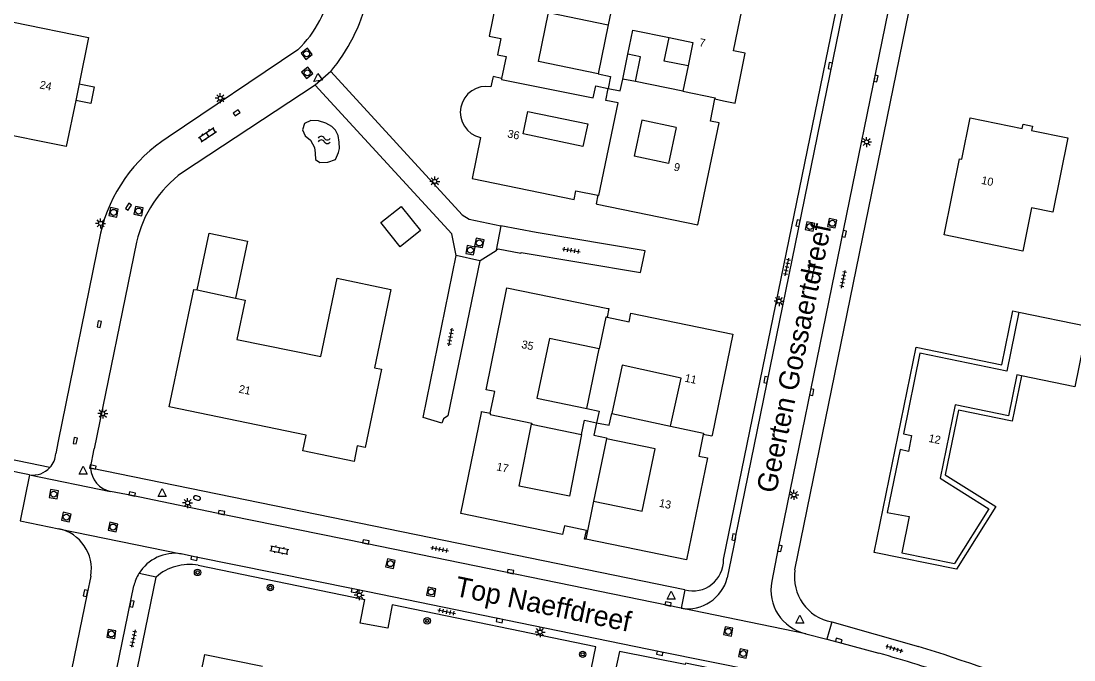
# Model space of a CAD drawing. Extents: x 128999 to 131010, y 395498 to 399007.
# Drawn here: x 130166.4 to 130298, y 398404.8 to 398484.6 of the extents above; entities that cross this region are included whole.
import ezdxf

# ---------------------------------------------------------------- set-up
doc = ezdxf.new("R2010")
doc.units = 0
for name, color, linetype in [('gg-anno-huisnummerreeks BGT', 7, 'Continuous'), ('gg-anno-openbare ruimte label', 7, 'Continuous'), ('gg-bbg-gedigitaliseerde bebouwing', 7, 'Continuous'), ('gg-bbg-gedigitaliseerde bijgebouw', 7, 'Continuous'), ('gg-bbg-hoofdgebouw', 7, 'Continuous'), ('gg-bbg-luifel en loopbrug', 7, 'Continuous'), ('gg-bbg-tussenscheiding', 7, 'Continuous'), ('gg-knt-verharding', 7, 'Continuous'), ('gg-kntw-bovenkant insteek waterloop', 7, 'Continuous'), ('gt-grn-weggrens', 7, 'Continuous'), ('gt-symb-boom', 7, 'Continuous'), ('gt-symb-brandkraan', 7, 'Continuous'), ('gt-symb-klinker verharding', 7, 'Continuous'), ('gt-symb-kolk', 7, 'Continuous'), ('gt-symb-lichtmast', 7, 'Continuous'), ('gt-symb-rioolschacht', 7, 'Continuous'), ('gt-symb-tegel verharding', 7, 'Continuous'), ('gt-symb-waterafsluiter', 7, 'Continuous'), ('gt-symb-watersymbool', 7, 'Continuous')]:
    doc.layers.add(name, color=color, linetype=linetype)

# ---------------------------------------------------------------- blocks, each defined once
blk = doc.blocks.new('gt0-TEG1')
at = {"layer": 'gt-symb-tegel verharding'}
for p, q in [((-1.12, 0), (1.12, 0)), ((-0.9, -0.25), (-0.9, 0.25)), ((-0.45, -0.25), (-0.45, 0.25)), ((0, -0.25), (0, 0.25)), ((0.45, -0.25), (0.45, 0.25)), ((0.9, -0.25), (0.9, 0.25))]:
    blk.add_line(p, q, dxfattribs=at)
blk = doc.blocks.new('gt0-KOLK')
at = {"layer": 'gt-symb-kolk'}
blk.add_lwpolyline([(0, 0), (0.38, 0), (0.38, 0.4), (-0.38, 0.4), (-0.38, 0), (0, 0)], dxfattribs=at)
blk = doc.blocks.new('gt0-KL1')
at = {"layer": 'gt-symb-klinker verharding'}
for p, q in [((-1.15, 0.3), (1.15, 0.3)), ((-1, -0.3), (-1, 0.3)), ((-0.5, 0.3), (-0.5, 0.45)), ((0, -0.3), (0, 0.3)), ((0.5, 0.3), (0.5, 0.45)), ((1, -0.3), (1, 0.3)), ((-1.15, -0.3), (1.15, -0.3)), ((-0.5, -0.45), (-0.5, -0.3)), ((0.5, -0.45), (0.5, -0.3))]:
    blk.add_line(p, q, dxfattribs=at)
blk = doc.blocks.new('gt0-RS')
at = {"layer": 'gt-symb-rioolschacht'}
blk.add_lwpolyline([(-0.5, -0.5), (0.5, -0.5), (0.5, 0.5), (-0.5, 0.5)], close=True, dxfattribs=at)
blk.add_circle((0, 0), 0.375, dxfattribs=at)
blk = doc.blocks.new('gt0-LMAST')
at = {"layer": 'gt-symb-lichtmast'}
for p, q in [((-0.18, 0.17), (-0.45, 0.44)), ((-0.01, 0.25), (-0.01, 0.62)), ((0.17, 0.17), (0.44, 0.44)), ((-0.26, 0), (-0.63, 0)), ((-0.18, -0.18), (-0.45, -0.45)), ((-0.01, -0.25), (-0.01, -0.63)), ((0.44, -0.45), (0.17, -0.18)), ((0.24, 0), (0.62, 0))]:
    blk.add_line(p, q, dxfattribs=at)
blk.add_circle((-0.01, 0), 0.25, dxfattribs=at)
blk = doc.blocks.new('gt0-WAFSL')
at = {"layer": 'gt-symb-waterafsluiter'}
for p, q in [((-0.5, -0.33), (0, 0.67)), ((0, 0.67), (0.5, -0.33)), ((0.5, -0.33), (-0.5, -0.33))]:
    blk.add_line(p, q, dxfattribs=at)
blk = doc.blocks.new('gt0-BOOM')
at = {"layer": 'gt-symb-boom'}
for radius in [0.4, 0.2]:
    blk.add_circle((0, 0), radius, dxfattribs=at)
blk = doc.blocks.new('gt0-BR')
at = {"layer": 'gt-symb-brandkraan'}
for centre, radius, start, end in [((-0.24, 0), 0.206, 107.5669, 252.4331), ((0.6, -2.66), 3, 106.892, 107.5669), ((0, -0.69), 0.938, 73.108, 106.892), ((-0.6, -2.66), 3, 72.4331, 73.108), ((0.24, 0), 0.206, 287.567, 72.4331), ((0.6, 2.66), 3, 252.4331, 253.108), ((0, 0.69), 0.938, 253.108, 286.8921), ((-0.6, 2.66), 3, 286.8921, 287.567)]:
    blk.add_arc(centre, radius, start, end, dxfattribs=at)
blk = doc.blocks.new('gt0-WA')
at = {"layer": 'gt-symb-watersymbool'}
for centre, start, end in [((-0.32, 0.02), 28.0725, 151.9275), ((0.43, 0.42), 208.0725, 331.9275), ((-0.32, -0.43), 28.0725, 151.9275), ((0.43, -0.03), 208.0725, 331.9275)]:
    blk.add_arc(centre, 0.425, start, end, dxfattribs=at)

msp = doc.modelspace()

# ---------------------------------------------------------------- linework, layer by layer
at = {"layer": 'gg-bbg-gedigitaliseerde bebouwing'}
for p, q in [((130165.48, 398484.48), (130174.86, 398482.56)), ((130239.79, 398484.14), (130238.52, 398478.03)), ((130241.61, 398477.39), (130242.25, 398480.49)), ((130249.75, 398479.02), (130249.1, 398475.86)), ((130243.18, 398477.07), (130241.61, 398477.39)), ((130249.1, 398475.86), (130243.18, 398477.07)), ((130237.12, 398436.21), (130238.67, 398443.67)), ((130240.22, 398435.61), (130247.58, 398434.02)), ((130230.21, 398434.25), (130236.46, 398432.97)), ((130239.56, 398432.44), (130237.96, 398424.66))]:
    msp.add_line(p, q, dxfattribs=at)
for points in [[(130238.52, 398478.03), (130231.06, 398479.58), (130232.33, 398485.69), (130239.79, 398484.14)], [(130242.25, 398480.49), (130242.87, 398483.5), (130247.39, 398482.57)], [(130247.39, 398482.57), (130250.36, 398481.96), (130249.75, 398479.02)], [(130172.08, 398468.94), (130162.49, 398470.89), (130164.37, 398480.11)], [(130229.15, 398470.52), (130229.74, 398473.33), (130237.22, 398471.78), (130236.63, 398468.96), (130229.15, 398470.52)], [(130248.26, 398471.35), (130243.96, 398472.24), (130243.03, 398467.73)], [(130248.26, 398471.35), (130247.33, 398466.84), (130243.03, 398467.73)], [(130292.78, 398471.48), (130292.67, 398470.95), (130297.21, 398470.02), (130295.31, 398460.75), (130292.67, 398461.3), (130291.56, 398455.9), (130281.73, 398457.92)], [(130291.09, 398448.26), (130299.63, 398446.51), (130298.08, 398438.93), (130291.41, 398440.3)], [(130238.67, 398443.67), (130232.43, 398444.97), (130230.88, 398437.5), (130237.12, 398436.21)], [(130247.58, 398434.02), (130248.88, 398440.03), (130241.52, 398441.63), (130240.22, 398435.61)], [(130291.41, 398440.3), (130290.83, 398440.42), (130289.78, 398435.31), (130283.11, 398436.68), (130281.23, 398427.52), (130287.31, 398423.7), (130283.02, 398416.86)], [(130236.46, 398432.97), (130234.93, 398425.28), (130228.67, 398426.52), (130230.21, 398434.25)], [(130237.96, 398424.66), (130244.03, 398423.41), (130245.63, 398431.19), (130239.56, 398432.44)]]:
    msp.add_lwpolyline(points, dxfattribs=at)
at = {"layer": 'gg-bbg-gedigitaliseerde bijgebouw'}
msp.add_lwpolyline([(130211.37, 398459.45), (130213.92, 398461.48), (130216.33, 398458.47), (130213.78, 398456.44), (130211.37, 398459.45)], dxfattribs=at)
at = {"layer": 'gg-bbg-hoofdgebouw'}
for p, q in [((130174.86, 398482.56), (130173.68, 398476.8)), ((130225.36, 398477.55), (130225.13, 398476.42)), ((130173.68, 398476.8), (130173.26, 398474.7)), ((130173.26, 398474.7), (130172.08, 398468.94)), ((130253.09, 398474.9), (130254.17, 398474.67)), ((130188.43, 398451.03), (130193.21, 398450.02))]:
    msp.add_line(p, q, dxfattribs=at)
for points in [[(130255.44, 398480.91), (130256.75, 398487.4), (130244.01, 398489.99), (130243.79, 398488.91), (130241.05, 398489.49)], [(130227.2, 398486.52), (130225.73, 398486.82), (130224.92, 398482.74), (130226.36, 398482.45)], [(130226.36, 398482.45), (130225.95, 398480.43), (130227.03, 398480.21), (130226.47, 398477.47)], [(130254.17, 398474.67), (130255.64, 398474.37), (130256.89, 398480.61), (130255.44, 398480.91)], [(130226.47, 398477.47), (130225.39, 398477.69), (130225.36, 398477.55)], [(130238.4, 398461.75), (130250.99, 398459.17), (130253.62, 398471.92), (130252.54, 398472.14), (130253.09, 398474.9)], [(130281.73, 398457.92), (130283.68, 398467.42), (130283.94, 398467.36), (130285, 398472.52), (130291.49, 398471.19), (130291.6, 398471.73), (130292.78, 398471.48)], [(130223.83, 398470.08), (130222.78, 398464.94), (130235.51, 398462.33), (130235.73, 398463.41), (130238.5, 398462.87)], [(130238.5, 398462.87), (130238.26, 398461.78), (130238.4, 398461.75)], [(130193.21, 398450.02), (130194.42, 398449.76), (130193.38, 398444.84), (130203.87, 398442.71), (130205.92, 398452.51), (130212.61, 398451.11), (130210.57, 398441.31)], [(130210.57, 398441.31), (130211.44, 398441.13), (130209.41, 398431.36), (130208.43, 398431.57), (130208.03, 398429.62), (130201.63, 398430.94), (130202.04, 398432.89), (130184.94, 398436.44), (130188.02, 398451.11), (130188.43, 398451.03)], [(130225.05, 398435.62), (130225.6, 398438.35), (130224.52, 398438.57), (130227.13, 398451.31), (130239.72, 398448.73)], [(130239.72, 398448.73), (130239.86, 398448.7), (130239.64, 398447.62)], [(130291.09, 398448.26), (130289.57, 398440.9), (130278.72, 398443.15), (130276.65, 398433.04)], [(130239.64, 398447.62), (130242.4, 398447.06), (130242.62, 398448.13), (130255.36, 398445.52), (130252.77, 398432.9)], [(130236.98, 398419.88), (130236.83, 398419.91), (130237.05, 398420.99), (130234.31, 398421.56), (130234.09, 398420.48), (130221.36, 398423.11), (130223.94, 398435.7)], [(130223.94, 398435.7), (130223.97, 398435.84), (130225.05, 398435.62)], [(130251.66, 398432.98), (130251.12, 398430.28), (130252.2, 398430.05), (130249.57, 398417.32), (130236.98, 398419.88)], [(130252.77, 398432.9), (130252.74, 398432.76), (130251.66, 398432.98)], [(130276.65, 398433.04), (130277.68, 398432.83), (130277.28, 398430.87), (130276.25, 398431.08)], [(130276.25, 398431.08), (130274.64, 398423.24), (130277.36, 398422.71), (130276.44, 398418.19), (130283.02, 398416.86)], [(130187.87, 398397.89), (130189.41, 398405.48), (130196.59, 398404.01)]]:
    msp.add_lwpolyline(points, dxfattribs=at)
msp.add_arc((130224.53, 398473.24), 3.23, 79.3329, 257.5469, dxfattribs=at)
at = {"layer": 'gg-bbg-luifel en loopbrug'}
for points in [[(130249.75, 398479.02), (130246.78, 398479.62), (130247.39, 398482.57)], [(130243.18, 398477.07), (130243.82, 398480.17), (130242.25, 398480.49)], [(130173.68, 398476.8), (130175.56, 398476.42), (130175.14, 398474.32), (130173.26, 398474.7)], [(130188.43, 398451.03), (130189.92, 398458.12), (130194.7, 398457.11), (130193.21, 398450.02)], [(130291.41, 398440.3), (130290.24, 398434.62), (130283.52, 398436), (130281.87, 398427.93), (130288.18, 398423.97), (130283.28, 398416.14), (130272.99, 398418.25), (130278.24, 398443.88), (130288.94, 398441.69), (130290.32, 398448.42), (130291.09, 398448.26)]]:
    msp.add_lwpolyline(points, dxfattribs=at)
at = {"layer": 'gg-bbg-tussenscheiding'}
msp.add_line((130237.96, 398424.66), (130236.98, 398419.88), dxfattribs=at)
for points in [[(130241.05, 398489.49), (130240.91, 398489.52), (130239.79, 398484.14)], [(130226.47, 398477.47), (130226.44, 398477.34), (130237.9, 398475.02), (130238.22, 398476.52), (130239.76, 398476.2)], [(130238.52, 398478.03), (130240.08, 398477.71), (130239.76, 398476.2)], [(130239.76, 398476.2), (130241.29, 398475.9), (130241.61, 398477.39)], [(130238.5, 398462.87), (130238.62, 398462.85), (130241.02, 398474.4), (130239.48, 398474.72), (130239.76, 398476.2)], [(130249.1, 398475.86), (130253.12, 398475.03), (130253.09, 398474.9)], [(130239.64, 398447.62), (130239.5, 398447.65), (130238.67, 398443.67)], [(130225.05, 398435.62), (130225.02, 398435.48), (130230.24, 398434.41), (130230.21, 398434.25)], [(130237.12, 398436.21), (130238.66, 398435.88), (130238.33, 398434.44)], [(130238.33, 398434.44), (130239.89, 398434.14), (130240.22, 398435.61)], [(130236.46, 398432.97), (130236.81, 398434.77), (130238.33, 398434.44)], [(130238.33, 398434.44), (130238, 398432.91), (130239.58, 398432.56), (130239.56, 398432.44)], [(130247.58, 398434.02), (130251.69, 398433.13), (130251.66, 398432.98)]]:
    msp.add_lwpolyline(points, dxfattribs=at)
at = {"layer": 'gg-knt-verharding'}
for p, q in [((130296.47, 398592.06), (130261.02, 398418.79)), ((130254.19, 398417.36), (130282.91, 398557.58)), ((130255.67, 398420.12), (130283.17, 398554.54)), ((130263.11, 398416.05), (130282.52, 398511.16)), ((130201, 398481.02), (130184.79, 398470.12)), ((130203.17, 398476.62), (130186.59, 398465.72)), ((130226.38, 398459.06), (130225.79, 398455.99)), ((130230.77, 398458.21), (130226.38, 398459.06)), ((130176.36, 398458.13), (130171.07, 398432.15)), ((130180.85, 398457.01), (130175.58, 398431.18)), ((130223.73, 398454.69), (130220.78, 398455.32)), ((130171.07, 398432.15), (130170.78, 398430.6)), ((130175.12, 398428.76), (130175.58, 398431.18)), ((130249.37, 398413.56), (130175.12, 398428.76)), ((130166.33, 398422.18), (130171.14, 398421.2)), ((130255.67, 398420.12), (130254.65, 398415.08)), ((130261.02, 398418.79), (130260.21, 398414.64)), ((130188.56, 398416.63), (130209.36, 398412.34)), ((130267.7, 398409.56), (130278.52, 398406.49)), ((130264.45, 398408.08), (130267.11, 398407.4))]:
    msp.add_line(p, q, dxfattribs=at)
for points in [[(130205.12, 398478.32), (130221.54, 398460.43), (130222.42, 398459.89), (130226.38, 398459.06)], [(130220.78, 398455.32), (130220.23, 398458.03), (130203.17, 398476.62)], [(130228.9, 398455.71), (130243.82, 398453.2), (130244.39, 398455.93), (130230.77, 398458.21)], [(130228.9, 398455.71), (130228.87, 398455.59), (130226.02, 398456.14), (130225.79, 398455.99)], [(130223.73, 398454.69), (130219.76, 398435.29), (130219.2, 398434.92), (130218.99, 398434.4), (130216.65, 398435.1), (130220.78, 398455.32)], [(130225.79, 398455.99), (130225.78, 398455.94), (130223.79, 398454.68), (130223.73, 398454.69)], [(130170.04, 398428.85), (130158.07, 398431.3), (130158.23, 398432.09), (130129.32, 398437.79)], [(130167.5, 398427.93), (130151.41, 398431.2), (130129.16, 398435.76)], [(130248.9, 398411.27), (130209.46, 398419.36), (130192.62, 398422.78), (130180.28, 398425.34), (130177.6, 398425.86)], [(130267.46, 398401.23), (130258.25, 398403.41), (130246.25, 398405.83), (130208.12, 398413.64), (130188.1, 398417.71), (130186.44, 398418.07)], [(130147.76, 398241.43), (130153.03, 398267.42), (130152.88, 398267.45), (130161.79, 398311.19), (130162.13, 398311.12), (130171.17, 398355.84), (130170.88, 398355.9), (130175.68, 398379.46), (130175.97, 398379.4), (130183.3, 398415.16)], [(130163.98, 398332.96), (130174.08, 398382.55), (130180.53, 398414.05)], [(130175.14, 398415.29), (130174.68, 398413.11), (130171.78, 398398.92), (130169.75, 398388.88)], [(130212.26, 398408.77), (130208.78, 398409.39), (130209.36, 398412.34)], [(130258.89, 398402.07), (130258.98, 398402.46), (130249.44, 398404.39), (130249.4, 398404.25), (130241.17, 398405.86), (130240.62, 398403.2), (130237.68, 398403.8), (130238.23, 398406.44), (130212.78, 398411.68), (130212.26, 398408.77)], [(130267.11, 398407.4), (130268.52, 398407.03), (130273.6, 398405.65)]]:
    msp.add_lwpolyline(points, dxfattribs=at)
for centre, radius, start, end in [((130190.83, 398491.53), 14.62, 314.0744, 350.2439), ((130187.48, 398492.91), 22.89, 320.4023, 345.8944), ((130195.2, 398453.84), 19.32, 122.6014, 167.1814), ((130195.48, 398453.62), 15.02, 126.2918, 166.9345), ((130167.91, 398430.77), 2.87, 317.8866, 356.4549), ((130167.91, 398430.77), 2.87, 261.8247, 317.9457), ((130178.24, 398428.92), 3.12, 183.0182, 258.1616), ((130170.08, 398416.17), 5.14, 350.1449, 78.1038), ((130185.67, 398412.84), 5.29, 81.6966, 148.4824), ((130187.44, 398410.51), 6.22, 79.5802, 131.6332), ((130250.33, 398417.29), 3.86, 255.4762, 0.9661), ((130185.67, 398412.84), 5.29, 148.48, 166.7374), ((130268.74, 398415.16), 5.7, 171.0816, 259.4742), ((130249.68, 398416.33), 5.13, 261.1911, 345.8392), ((130265.71, 398413.55), 5.61, 168.85, 256.9707), ((130211.83, 398191.37), 225.22, 63.6103, 72.7769), ((130216.78, 398207.04), 206.58, 71.269, 74.0367)]:
    msp.add_arc(centre, radius, start, end, dxfattribs=at)
at = {"layer": 'gg-kntw-bovenkant insteek waterloop'}
msp.add_lwpolyline([(130206.07, 398468.22), (130206.21, 398468.7), (130206.16, 398469.49), (130206.06, 398470.33), (130205.71, 398471), (130205.26, 398471.45), (130204.5, 398471.89), (130203.58, 398472.15), (130202.63, 398472.21), (130201.86, 398471.85), (130201.58, 398471.04), (130201.94, 398470.27), (130202.6, 398469.73), (130203.08, 398468.85), (130203.17, 398468.11), (130203.21, 398467.32), (130203.77, 398466.96), (130204.77, 398466.98), (130205.7, 398467.35), (130206.07, 398468.22)], dxfattribs=at)
at = {"layer": 'gt-grn-weggrens'}
for p, q in [((130205.12, 398478.32), (130203.17, 398476.62)), ((130167.5, 398427.93), (130166.33, 398422.18)), ((130167.5, 398427.93), (130177.6, 398425.86)), ((130171.14, 398421.2), (130186.44, 398418.07)), ((130183.3, 398415.16), (130181.17, 398415.6)), ((130249.37, 398413.56), (130248.9, 398411.27)), ((130264.45, 398408.08), (130248.9, 398411.27)), ((130267.7, 398409.56), (130267.11, 398407.4))]:
    msp.add_line(p, q, dxfattribs=at)

# ---------------------------------------------------------------- block references
at = {"layer": 'gt-symb-boom'}
for p in [(130188.48, 398415.74), (130197.57, 398413.85), (130217.16, 398409.69), (130236.59, 398405.51)]:
    msp.add_blockref('gt0-BOOM', p, dxfattribs=at)
at = {"layer": 'gt-symb-brandkraan', "rotation": 166.83480294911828}
msp.add_blockref('gt0-BR', (130188.41, 398425.04), dxfattribs=at)
at = {"layer": 'gt-symb-klinker verharding'}
for p, rotation in [((130189.72, 398470.45), 33.91251258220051), ((130265.1, 398453.25), 78.40926316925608), ((130198.7, 398418.55), -11.590736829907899)]:
    msp.add_blockref('gt0-KL1', p, dxfattribs=dict(at, rotation=rotation))
at = {"layer": 'gt-symb-kolk'}
for p, rotation in [((130267.71, 398479), 78.52151796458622), ((130273.03, 398477.48), -101.47848203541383), ((130193.48, 398473), 33.91251258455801), ((130180.01, 398461.32), 56.294043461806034), ((130263.69, 398459.33), 78.63386214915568), ((130269.06, 398458.07), -101.77062600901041), ((130176.4, 398446.71), 78.52151796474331), ((130259.68, 398439.75), 78.40926316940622), ((130265.01, 398438.31), -101.77062600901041), ((130173.4, 398432.16), 78.52151796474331), ((130175.36, 398428.71), -11.56947405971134), ((130180.28, 398425.34), -11.7435994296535), ((130191.43, 398423.02), -11.4871810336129), ((130255.67, 398420.12), 78.46537934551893), ((130209.46, 398419.36), -11.618524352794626), ((130261.02, 398418.79), -101.71452521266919), ((130188.1, 398417.71), 167.90186104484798), ((130227.54, 398415.65), -11.59481052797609), ((130174.68, 398413.11), 78.06812025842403), ((130208.12, 398413.64), 168.50491125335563), ((130180.08, 398411.84), -101.56947405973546), ((130247.21, 398411.61), -11.618524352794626), ((130226.23, 398409.93), 168.42262058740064), ((130268.52, 398407.03), -14.45315333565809), ((130246.25, 398405.83), 168.587202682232)]:
    msp.add_blockref('gt0-KOLK', p, dxfattribs=dict(at, rotation=rotation))
at = {"layer": 'gt-symb-lichtmast'}
for p in [(130191.32, 398474.99), (130272.06, 398469.52), (130218.13, 398464.6), (130176.38, 398459.35), (130261.13, 398449.64), (130262.99, 398425.43), (130187.25, 398424.42), (130208.69, 398412.92), (130231.27, 398408.29)]:
    msp.add_blockref('gt0-LMAST', p, dxfattribs=at)
at = {"layer": 'gt-symb-lichtmast', "rotation": 90}
msp.add_blockref('gt0-LMAST', (130176.64, 398435.59), dxfattribs=at)
at = {"layer": 'gt-symb-rioolschacht'}
for p, rotation in [((130202.11, 398480.54), 37.523171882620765), ((130202.18, 398478.16), 37.15637415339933), ((130181.11, 398460.89), 78.52151796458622), ((130177.99, 398460.73), 78.52151796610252), ((130264.98, 398458.96), 78.46537934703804), ((130267.76, 398459.37), 78.46537934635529), ((130223.68, 398456.91), -11.4223210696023), ((130222.56, 398456), -101.07387115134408), ((130170.52, 398425.52), -9.934591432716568), ((130172.08, 398422.65), 76.9424740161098), ((130177.92, 398421.41), -102.39402113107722), ((130212.57, 398416.84), 167.61386033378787), ((130217.67, 398413.31), -11.042485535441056), ((130254.77, 398408.37), 168.89897889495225), ((130177.72, 398408.05), 80.81760724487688), ((130256.64, 398405.61), -12.246944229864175)]:
    msp.add_blockref('gt0-RS', p, dxfattribs=dict(at, rotation=rotation))
at = {"layer": 'gt-symb-tegel verharding'}
for p, rotation in [((130235.17, 398455.99), -9.443474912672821), ((130262.11, 398453.89), 78.40926316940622), ((130269.14, 398452.37), 78.46537934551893), ((130220.09, 398445.14), 78.81367070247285), ((130218.73, 398418.65), -11.590736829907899), ((130219.61, 398410.83), -11.658401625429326), ((130180.46, 398407.48), -101.5907368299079), ((130275.51, 398406.22), -17.33010868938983)]:
    msp.add_blockref('gt0-TEG1', p, dxfattribs=dict(at, rotation=rotation))
at = {"layer": 'gt-symb-waterafsluiter', "rotation": 124.77129164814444}
msp.add_blockref('gt0-WAFSL', (130203.54, 398477.48), dxfattribs=at)
at = {"layer": 'gt-symb-waterafsluiter'}
for p in [(130174.18, 398428.35), (130184.06, 398425.55), (130247.65, 398412.75), (130263.71, 398409.73)]:
    msp.add_blockref('gt0-WAFSL', p, dxfattribs=at)
at = {"layer": 'gt-symb-watersymbool'}
msp.add_blockref('gt0-WA', (130204.26, 398469.79), dxfattribs=at)

# ---------------------------------------------------------------- texts
at = {"layer": 'gg-anno-huisnummerreeks BGT'}
for s, rotation, p in [('7', 348.5, (130251.08, 398481.51)), ('24', 348.5, (130168.69, 398476.23)), ('36', 348.4, (130227.13, 398470.11)), ('9', 348.3, (130247.91, 398465.96)), ('10', 348.4, (130286.33, 398464.3)), ('35', 348.4, (130228.88, 398443.79)), ('11', 348.4, (130249.27, 398439.59)), ('21', 348.3, (130193.56, 398438.22)), ('12', 348.4, (130279.74, 398432.06)), ('17', 348.4, (130225.76, 398428.51)), ('13', 348.3, (130246.07, 398423.97))]:
    msp.add_text(s, height=1, rotation=rotation, dxfattribs=at).set_placement(p)
at = {"layer": 'gg-anno-openbare ruimte label'}
for s, rotation, p in [('Geerten Gossaertdreef', 78.3, (130260.73, 398425.53)), ('Top Naeffdreef', 348.3, (130220.49, 398412.84))]:
    msp.add_text(s, height=2.5, rotation=rotation, dxfattribs=at).set_placement(p)

doc.saveas('drawing.dxf')
